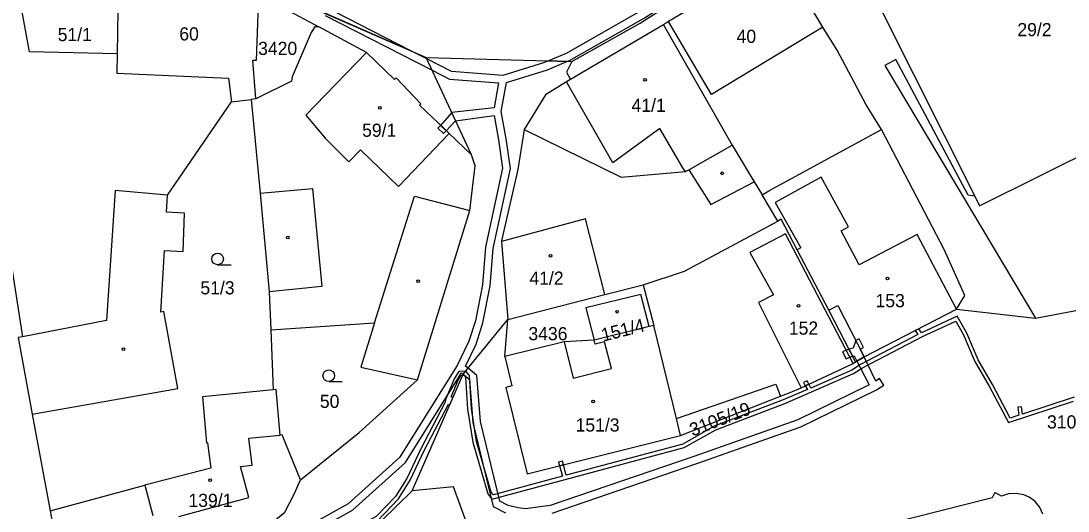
# Model space of a CAD drawing. Extents: x -776734 to -748832, y -1118122 to -976986.
# Drawn here: x -753177.4 to -753041.9, y -1115728.3 to -1115665 of the extents above; entities that cross this region are included whole.
import ezdxf

# ---------------------------------------------------------------- set-up
doc = ezdxf.new("R2010")
doc.units = 0
for name, color, linetype in [('KM_Hranice parcel', 7, 'Continuous'), ('KM_Parcelní čísla', 7, 'Continuous'), ('KM_Vnitřní kresba', 7, 'Continuous'), ('KM_Věcná břemena k části', 7, 'Continuous'), ('KM_Značky budov', 7, 'Continuous'), ('KM_Značky kultur', 7, 'Continuous')]:
    doc.layers.add(name, color=color, linetype=linetype)

msp = doc.modelspace()

# ---------------------------------------------------------------- linework, layer by layer
at = {"layer": 'KM_Hranice parcel'}
for p, q in [((-753146.61, -1115661.57), (-753138.85, -1115665.72)), ((-753094.26, -1115665.45), (-753106.3, -1115672.54)), ((-753094.26, -1115665.45), (-753085.39, -1115681.04)), ((-753119.12, -1115682.27), (-753124.98, -1115669.67)), ((-753124.98, -1115669.67), (-753106.13, -1115670.21)), ((-753147.01, -1115675.04), (-753147.6, -1115675.11)), ((-753079.48, -1115690.84), (-753081.53, -1115687.44)), ((-753096.89, -1115699.07), (-753095.52, -1115704.34)), ((-753056.37, -1115702.23), (-753046.14, -1115703.38)), ((-753114.78, -1115708.34), (-753114.39, -1115703.55)), ((-753096.13, -1115704.49), (-753103.24, -1115706.26)), ((-753095.52, -1115704.34), (-753096.13, -1115704.49)), ((-753092.59, -1115716.39), (-753095.52, -1115704.34)), ((-753177.75, -1115705.89), (-753175.93, -1115715.81)), ((-753145.07, -1115704.89), (-753144.75, -1115712.65)), ((-753092.06, -1115718.56), (-753079.12, -1115713.47)), ((-753175.93, -1115715.81), (-753173.61, -1115728.33)), ((-753092.06, -1115718.56), (-753092.59, -1115716.39)), ((-753173.61, -1115728.33), (-753161.38, -1115724.98)), ((-753161.38, -1115724.98), (-753160.32, -1115728.92)), ((-753126.77, -1115725.73), (-753135.33, -1115734.01)), ((-753173.61, -1115728.33), (-753173.35, -1115729.7))]:
    msp.add_line(p, q, dxfattribs=at)
for points in [[(-753106.13, -1115670.21), (-753097.3, -1115665.26), (-753089.23, -1115660.03), (-753082.59, -1115655.41), (-753072.34, -1115648.13), (-753049.48, -1115631.34), (-753039.39, -1115624.49)], [(-753068.98, -1115655.6), (-753069.87, -1115656.04), (-753054.01, -1115687.6)], [(-753066.09, -1115678.99), (-753068.04, -1115675.8), (-753071.8, -1115668.75), (-753073.65, -1115665.77), (-753079.19, -1115656.49), (-753093.64, -1115665.03), (-753094.26, -1115665.45)], [(-753195.95, -1115658.56), (-753170.6, -1115657.6), (-753158.05, -1115658.17), (-753146.25, -1115660.37), (-753124.98, -1115669.67)], [(-753164.8, -1115660.63), (-753164.96, -1115669.23), (-753176.29, -1115668.95), (-753177.69, -1115661.16)], [(-753183.86, -1115661.48), (-753182.68, -1115667.73), (-753182.62, -1115669.25), (-753179.68, -1115689.67), (-753177.21, -1115705.79), (-753177.75, -1115705.89)], [(-753147.01, -1115675.04), (-753147.41, -1115670.03), (-753146.93, -1115670.04), (-753146.61, -1115661.57)], [(-753054.01, -1115687.6), (-753053.38, -1115688.86), (-753021.59, -1115673.06), (-753025.47, -1115665.38)], [(-753138.85, -1115665.72), (-753139.38, -1115665.74), (-753139.84, -1115666.45), (-753142.31, -1115672.18), (-753142.4, -1115672.75), (-753147.01, -1115675.04)], [(-753119.12, -1115682.27), (-753122, -1115679.53), (-753122.58, -1115678.97), (-753125.84, -1115675.87), (-753125.65, -1115675.68), (-753128.86, -1115672.33), (-753129.07, -1115672.54), (-753132.68, -1115669.02), (-753138.85, -1115665.72)], [(-753106.13, -1115670.21), (-753106.82, -1115671.58), (-753106.3, -1115672.54)], [(-753064.24, -1115669.96), (-753065.66, -1115670.73), (-753046.14, -1115703.38)], [(-753054.01, -1115687.6), (-753054.85, -1115687.49), (-753064.24, -1115669.96)], [(-753106.3, -1115672.54), (-753106.83, -1115672.85), (-753109.55, -1115674.5), (-753112.29, -1115678.98)], [(-753175.93, -1115715.81), (-753157.1, -1115712.48), (-753158.89, -1115702.55), (-753159.29, -1115702.62), (-753158.84, -1115694.63), (-753156.43, -1115694.77), (-753156.22, -1115689.83), (-753158.56, -1115689.7), (-753158.44, -1115687.51), (-753150.15, -1115675.42), (-753147.6, -1115675.11)], [(-753147.6, -1115675.11), (-753146.43, -1115687.24), (-753145.28, -1115699.98), (-753145.07, -1115704.89)], [(-753112.29, -1115678.98), (-753113.13, -1115684.19), (-753115.24, -1115693.38), (-753115.23, -1115693.5), (-753114.39, -1115703.55)], [(-753112.29, -1115678.98), (-753099.73, -1115685.15), (-753091.42, -1115684.45), (-753091, -1115684.22), (-753085.39, -1115681.04)], [(-753081.53, -1115687.44), (-753080.67, -1115686.95), (-753066.09, -1115678.99)], [(-753056.37, -1115702.23), (-753055.28, -1115700.48), (-753057.97, -1115694.52), (-753066.09, -1115678.99)], [(-753085.39, -1115681.04), (-753082.54, -1115685.77), (-753081.53, -1115687.44)], [(-753126.09, -1115711.39), (-753119.34, -1115689.49), (-753118.64, -1115683.71), (-753119.12, -1115682.27)], [(-753096.89, -1115699.07), (-753091.54, -1115697.34), (-753079.48, -1115690.84)], [(-753069.42, -1115709.05), (-753072.9, -1115702.38), (-753076.98, -1115694.58), (-753079.06, -1115690.61), (-753079.48, -1115690.84)], [(-753046.14, -1115703.38), (-753018.58, -1115698.19), (-753015.15, -1115696.07)], [(-753114.39, -1115703.55), (-753101.85, -1115700.34), (-753096.89, -1115699.07)], [(-753096.13, -1115704.49), (-753097.22, -1115700.33), (-753104.31, -1115702.06), (-753103.24, -1115706.26)], [(-753069.42, -1115709.05), (-753068.31, -1115708.4), (-753056.37, -1115702.23)], [(-753145.07, -1115704.89), (-753131.64, -1115704.02), (-753133.44, -1115709.73), (-753126.09, -1115711.39)], [(-753126.77, -1115725.73), (-753120.19, -1115710.65), (-753114.39, -1115703.55)], [(-753103.24, -1115706.26), (-753107.12, -1115706.45), (-753114.78, -1115708.34)], [(-753114.78, -1115708.34), (-753113.9, -1115712.16), (-753114.66, -1115712.35), (-753111.93, -1115723.54), (-753092.06, -1115718.56)], [(-753079.12, -1115713.47), (-753077.89, -1115712.99), (-753076.45, -1115712.4), (-753069.76, -1115709.24), (-753069.42, -1115709.05)], [(-753141.22, -1115724.31), (-753133.64, -1115718.19), (-753126.09, -1115711.39)], [(-753144.75, -1115712.65), (-753153.93, -1115713.56), (-753153.39, -1115719.54), (-753153.25, -1115719.53), (-753152.82, -1115722.8), (-753161.38, -1115724.98)], [(-753141.22, -1115724.31), (-753143.61, -1115718.5), (-753143.86, -1115718.52), (-753144.38, -1115712.61), (-753144.75, -1115712.65)], [(-753092.59, -1115716.39), (-753079.73, -1115711.92), (-753079.12, -1115713.47)], [(-753153.7, -1115737.02), (-753143.24, -1115728.5), (-753142.06, -1115726.16), (-753141.22, -1115724.31)], [(-753113.01, -1115749.84), (-753116.5, -1115738.8), (-753121.43, -1115725.22), (-753126.77, -1115725.73)], [(-753045.19, -1115728.74), (-753045.63, -1115727.81), (-753046.26, -1115727.07), (-753046.96, -1115726.56), (-753047.68, -1115726.24), (-753048.65, -1115726.05), (-753049.64, -1115726.12), (-753050.55, -1115726.42), (-753051.22, -1115726.03), (-753051.45, -1115726.04), (-753051.78, -1115726.62), (-753072.37, -1115731.83)]]:
    msp.add_lwpolyline(points, dxfattribs=at)
at = {"layer": 'KM_Vnitřní kresba'}
for p, q in [((-753088.06, -1115674.48), (-753093.64, -1115665.03)), ((-753073.65, -1115665.77), (-753088.06, -1115674.48)), ((-753164.96, -1115669.23), (-753165, -1115671.7)), ((-753132.68, -1115669.02), (-753139.31, -1115675.86)), ((-753165, -1115671.7), (-753150.55, -1115672.36)), ((-753150.55, -1115672.36), (-753150.15, -1115675.42)), ((-753100.82, -1115683.3), (-753106.83, -1115672.85)), ((-753140.56, -1115677.16), (-753139.31, -1115675.86)), ((-753140.56, -1115677.16), (-753138.06, -1115680.13)), ((-753094.77, -1115678.85), (-753100.82, -1115683.3)), ((-753091.78, -1115683.94), (-753094.77, -1115678.85)), ((-753138.06, -1115680.13), (-753135, -1115683.17)), ((-753128.57, -1115686.35), (-753122, -1115679.53)), ((-753135, -1115683.17), (-753133.47, -1115681.62)), ((-753133.47, -1115681.62), (-753128.57, -1115686.35)), ((-753091.42, -1115684.45), (-753091.78, -1115683.94)), ((-753091, -1115684.22), (-753088.16, -1115688.68)), ((-753073.87, -1115685.18), (-753079.81, -1115688.46)), ((-753070.34, -1115691.58), (-753073.87, -1115685.18)), ((-753165.2, -1115686.89), (-753166.33, -1115703.68)), ((-753158.44, -1115687.51), (-753165.2, -1115686.89)), ((-753146.43, -1115687.24), (-753139.66, -1115686.61)), ((-753139.66, -1115686.61), (-753138.46, -1115699.29)), ((-753088.16, -1115688.68), (-753082.54, -1115685.77)), ((-753131.64, -1115704.02), (-753126.48, -1115687.61)), ((-753126.48, -1115687.61), (-753119.34, -1115689.49)), ((-753079.81, -1115688.46), (-753076.49, -1115694.32)), ((-753104.37, -1115690.54), (-753115.23, -1115693.5)), ((-753101.85, -1115700.34), (-753104.37, -1115690.54)), ((-753071.29, -1115692.11), (-753070.34, -1115691.58)), ((-753068.97, -1115696.51), (-753071.29, -1115692.11)), ((-753078.5, -1115692.5), (-753083.12, -1115694.91)), ((-753069.76, -1115709.24), (-753078.5, -1115692.5)), ((-753061.46, -1115692.56), (-753068.97, -1115696.51)), ((-753056.37, -1115702.23), (-753061.46, -1115692.56)), ((-753083.12, -1115694.91), (-753080.04, -1115700.38)), ((-753076.49, -1115694.32), (-753076.98, -1115694.58)), ((-753138.46, -1115699.29), (-753145.28, -1115699.98)), ((-753080.04, -1115700.38), (-753081.98, -1115701.36)), ((-753081.98, -1115701.36), (-753076.45, -1115712.4)), ((-753072.9, -1115702.38), (-753071.74, -1115701.78)), ((-753071.74, -1115701.78), (-753068.31, -1115708.4)), ((-753166.33, -1115703.68), (-753177.21, -1115705.79)), ((-753107.12, -1115706.45), (-753105.96, -1115711.15)), ((-753103.12, -1115706.74), (-753103.24, -1115706.26)), ((-753101.91, -1115706.44), (-753103.12, -1115706.74)), ((-753100.98, -1115709.92), (-753101.91, -1115706.44)), ((-753105.96, -1115711.15), (-753100.98, -1115709.92)), ((-753147.92, -1115718.9), (-753143.86, -1115718.52)), ((-753147.5, -1115722.4), (-753147.92, -1115718.9)), ((-753149.01, -1115722.56), (-753147.5, -1115722.4)), ((-753147.91, -1115726.61), (-753149.01, -1115722.56)), ((-753156.99, -1115729.04), (-753147.91, -1115726.61))]:
    msp.add_line(p, q, dxfattribs=at)
at = {"layer": 'KM_Věcná břemena k části'}
for points in [[(-753109.17, -1115670.12), (-753106.76, -1115670.19), (-753106.45, -1115670.06), (-753096.88, -1115664.64), (-753086.86, -1115658.23), (-753086.79, -1115658.34), (-753085.97, -1115657.76), (-753086.02, -1115657.68), (-753083.1, -1115655.76), (-753078.18, -1115652.27), (-753078.65, -1115651.51), (-753078.89, -1115651.72), (-753082.81, -1115647.02), (-753083.59, -1115647.64), (-753079.68, -1115652.33), (-753086.99, -1115657.12), (-753097.41, -1115663.79), (-753106.88, -1115669.16)], [(-753122.37, -1115679.17), (-753123.11, -1115678.47), (-753123.45, -1115678.83), (-753122.72, -1115679.53)], [(-753069.26, -1115708.96), (-753068.31, -1115708.4), (-753068.83, -1115707.4), (-753068.39, -1115707.17), (-753068.95, -1115706.07), (-753069.4, -1115706.3), (-753069.74, -1115707.27), (-753070.27, -1115707.41), (-753069.81, -1115708.31), (-753069.62, -1115708.26)], [(-753069.81, -1115708.31), (-753070.27, -1115707.41), (-753070.66, -1115707.52), (-753071.1, -1115707.75), (-753070.63, -1115708.65), (-753070.19, -1115708.42)], [(-753132.04, -1115730.48), (-753131.18, -1115729.99), (-753131.33, -1115729.66), (-753128.54, -1115726.74), (-753127.04, -1115724.35), (-753125.22, -1115720.5), (-753122.09, -1115714.52), (-753121.92, -1115714.61), (-753121.52, -1115713.69), (-753121.76, -1115713.56), (-753120.85, -1115711.4), (-753120.47, -1115710.79), (-753120.25, -1115710.78), (-753120.19, -1115710.65), (-753119.86, -1115710.25), (-753120.75, -1115710.31), (-753121.29, -1115711.16), (-753122.42, -1115713.85), (-753122.56, -1115714.35), (-753125.66, -1115720.28), (-753127.48, -1115724.11), (-753128.94, -1115726.44), (-753131.45, -1115729.06), (-753132.49, -1115729.59)], [(-753075.93, -1115712.16), (-753075.48, -1115711.94), (-753075.69, -1115711.49), (-753076.15, -1115711.7)], [(-753107.72, -1115722.48), (-753107.23, -1115722.36), (-753107.35, -1115721.88), (-753107.84, -1115722)]]:
    msp.add_lwpolyline(points, close=True, dxfattribs=at)
for points in [[(-753137.95, -1115664), (-753126.95, -1115668.81), (-753136.78, -1115663.78)], [(-753065.79, -1115712.05), (-753066.34, -1115711.22), (-753066.81, -1115711.53), (-753068.31, -1115708.4), (-753069.26, -1115708.96), (-753067.67, -1115712.02), (-753076.89, -1115716.55), (-753090.36, -1115721.28), (-753108.92, -1115727.62), (-753112.11, -1115728.04), (-753113.07, -1115727.94), (-753114.36, -1115727.64), (-753115.45, -1115727.07), (-753117.94, -1115716.74), (-753118.41, -1115710.83), (-753119.56, -1115709.88), (-753119.9, -1115709.61), (-753118.5, -1115706.74), (-753117.65, -1115704.02), (-753116.69, -1115699.22), (-753116.32, -1115694.39), (-753114.08, -1115684.03), (-753114.63, -1115680.2), (-753115.26, -1115676.65), (-753114.57, -1115672.9), (-753109.3, -1115671.27), (-753106.76, -1115670.19), (-753109.17, -1115670.12), (-753109.66, -1115670.33), (-753115.07, -1115672.01), (-753121.69, -1115671.5), (-753124.89, -1115669.86), (-753126.95, -1115668.81), (-753137.95, -1115664)], [(-753138.06, -1115664.25), (-753124.2, -1115671.34), (-753121.97, -1115672.48), (-753115.6, -1115672.97), (-753116.2, -1115676.2), (-753121.66, -1115676.81), (-753123.11, -1115678.47), (-753122.37, -1115679.17), (-753121.17, -1115677.87), (-753116.18, -1115677.2), (-753115.62, -1115680.33), (-753115.1, -1115683.99), (-753117.31, -1115694.23), (-753117.69, -1115699.08), (-753118.61, -1115703.76), (-753119.44, -1115706.38), (-753120.96, -1115709.5), (-753128.41, -1115721.41), (-753135.07, -1115727.4), (-753139.62, -1115729.94)], [(-753041.16, -1115713.61), (-753047.85, -1115715.8), (-753047.96, -1115714.85), (-753048.46, -1115714.91), (-753048.33, -1115715.96), (-753049.42, -1115716.31), (-753051.7, -1115711.97), (-753053.57, -1115708.77), (-753055.03, -1115705.35), (-753056.28, -1115703.14), (-753060.92, -1115705.3), (-753061.26, -1115704.76), (-753061.71, -1115704.99), (-753061.37, -1115705.53), (-753068.79, -1115709.4), (-753069.92, -1115710.11), (-753075.2, -1115712.43), (-753075.48, -1115711.94), (-753075.93, -1115712.16), (-753075.66, -1115712.63), (-753078.78, -1115713.96), (-753087.71, -1115717.36), (-753091.79, -1115719.67), (-753106.88, -1115723.7), (-753107.23, -1115722.36), (-753107.72, -1115722.48), (-753107.36, -1115723.83), (-753116.28, -1115726.25), (-753116.56, -1115725.88), (-753118.47, -1115719.34), (-753119.11, -1115715.09), (-753119.39, -1115710.83), (-753119.86, -1115710.25), (-753120.19, -1115710.65), (-753120.25, -1115710.78), (-753120.06, -1115710.78), (-753119.87, -1115711.01), (-753119.61, -1115715.15), (-753118.95, -1115719.44), (-753117.02, -1115726.12), (-753116.48, -1115726.81), (-753107, -1115724.25), (-753091.59, -1115720.13), (-753087.49, -1115717.82), (-753078.6, -1115714.42), (-753075.2, -1115712.98), (-753069.68, -1115710.55), (-753068.55, -1115709.84), (-753060.77, -1115705.78), (-753056.48, -1115703.78), (-753055.47, -1115705.57), (-753054.01, -1115708.99), (-753052.14, -1115712.21), (-753049.66, -1115716.91), (-753041.22, -1115714.15)], [(-753138.69, -1115730.57), (-753134.49, -1115728.22), (-753127.63, -1115722.05), (-753120.4, -1115710.48), (-753120.19, -1115710.65), (-753119.37, -1115711.33), (-753118.93, -1115716.91), (-753116.31, -1115727.75), (-753114.71, -1115728.58)], [(-753108.69, -1115728.6), (-753089.95, -1115722.2), (-753076.51, -1115717.47), (-753066.74, -1115712.68), (-753065.79, -1115712.05)]]:
    msp.add_lwpolyline(points, dxfattribs=at)
at = {"layer": 'KM_Značky budov'}
for centre in [(-753096.6668, -1115672.5892), (-753130.9668, -1115676.1992), (-753086.6868, -1115684.6692), (-753142.8868, -1115692.9792), (-753108.8968, -1115695.3492), (-753125.9968, -1115698.6092), (-753065.3068, -1115698.2792), (-753076.8168, -1115701.7992), (-753100.2868, -1115702.5592), (-753164.1468, -1115707.4092), (-753103.3768, -1115714.1592), (-753152.9168, -1115724.3492)]:
    msp.add_circle(centre, 0.175, dxfattribs=at)
at = {"layer": 'KM_Značky kultur'}
for p, q in [((-753151.953, -1115696.49), (-753150.203, -1115696.49)), ((-753137.583, -1115711.59), (-753135.833, -1115711.59))]:
    msp.add_line(p, q, dxfattribs=at)
for centre in [(-753151.9529, -1115695.7398), (-753137.5829, -1115710.8398)]:
    msp.add_circle(centre, 0.75, dxfattribs=at)

# ---------------------------------------------------------------- texts
at = {"layer": 'KM_Parcelní čísla'}
for s, p in [('29/2', (-753048.499, -1115666.93)), ('51/1', (-753172.64, -1115667.57)), ('60', (-753156.91, -1115667.48)), ('40', (-753084.82, -1115667.8)), ('3420', (-753146.714, -1115669.36)), ('41/1', (-753098.41, -1115676.72)), ('59/1', (-753133.26, -1115679.94)), ('41/2', (-753111.62, -1115699.07)), ('51/3', (-753154.18, -1115700.32)), ('153', (-753066.85, -1115701.98)), ('3436', (-753111.754, -1115706.25)), ('152', (-753078.06, -1115705.53)), ('50', (-753138.73, -1115715)), ('151/3', (-753105.65, -1115718.06)), ('3105/1', (-753044.66, -1115717.66)), ('139/1', (-753155.73, -1115727.81))]:
    msp.add_text(s, height=1.7, dxfattribs=at).set_placement(p)
for s, rotation, p in [('151/4', 14, (-753102.094, -1115706.444)), ('3105/19', 21, (-753090.505, -1115718.713))]:
    msp.add_text(s, height=1.7, rotation=rotation, dxfattribs=at).set_placement(p)

doc.saveas('drawing.dxf')
